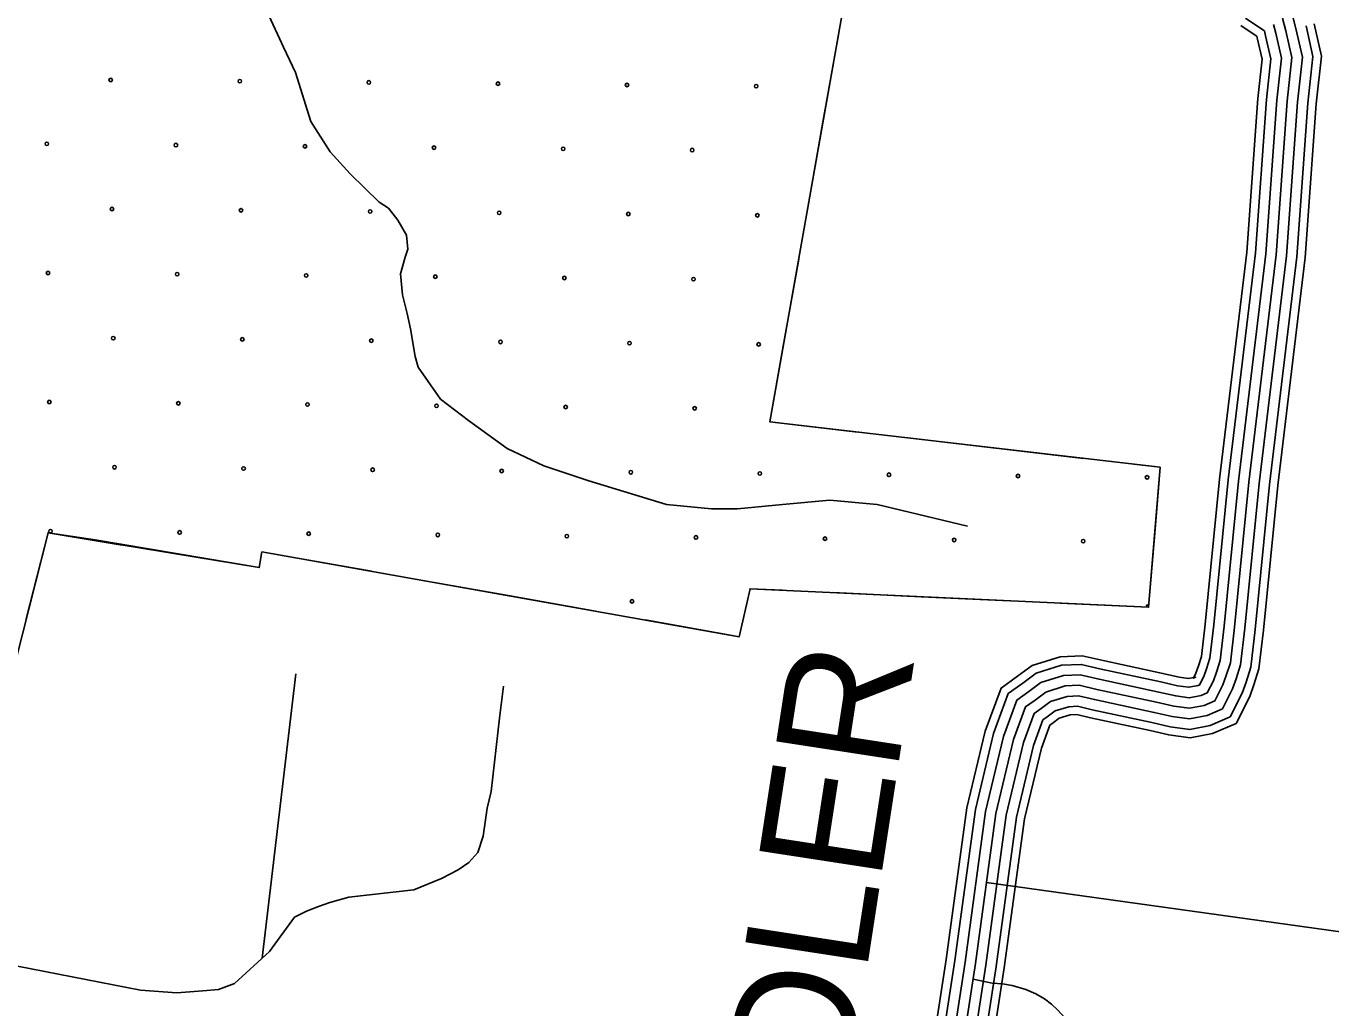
# Model space of a CAD drawing. Extents: x 1788175 to 1969470, y 584502 to 738744.
# Drawn here: x 1799965 to 1803852, y 671917 to 674841 of the extents above; entities that cross this region are included whole.
import ezdxf

# ---------------------------------------------------------------- set-up
doc = ezdxf.new("R2010")
doc.units = 0
for name, color, linetype in [('DESIGN - EROSION CONTROL - Devices', 7, 'Continuous'), ('DESIGN - ROW - Right-of-Way and Easement Labels', 7, 'Continuous'), ('DESIGN - SCRATCH - User 1', 7, 'Continuous'), ('DESIGN - TRANSPORTATION - Text', 7, 'Continuous'), ('SURVEY - TRANSPORTATION - Roads', 7, 'Continuous'), ('SURVEY - VEGETATION - Features with Text', 7, 'Continuous')]:
    doc.layers.add(name, color=color, linetype=linetype)

msp = doc.modelspace()

# ---------------------------------------------------------------- linework, layer by layer
at = {"layer": 'DESIGN - EROSION CONTROL - Devices'}
for centre in [(1800217.2, 674680.7), (1800601.8, 674677), (1800986.3, 674673.3), (1801370.9, 674669.5), (1801755.4, 674665.8), (1802140, 674662.1), (1800026.8, 674490.3), (1800411.4, 674486.6), (1800795.9, 674482.9), (1801180.5, 674479.1), (1801565, 674475.4), (1801949.6, 674471.7), (1800221, 674296.2), (1800605.5, 674292.5), (1800990.1, 674288.7), (1801374.6, 674285), (1801759.2, 674281.3), (1802143.7, 674277.5), (1800030.5, 674105.8), (1800415.1, 674102), (1800799.6, 674098.3), (1801184.2, 674094.6), (1801568.8, 674090.8), (1801953.3, 674087.1), (1800224.7, 673911.6), (1800609.2, 673907.9), (1800993.8, 673904.2), (1801378.3, 673900.4), (1801762.9, 673896.7), (1802147.4, 673893), (1800034.3, 673721.2), (1800418.8, 673717.5), (1800803.4, 673713.8), (1801187.9, 673710), (1801572.5, 673706.3), (1801957, 673702.6), (1800228.4, 673527.1), (1800613, 673523.4), (1800997.5, 673519.6), (1801382.1, 673515.9), (1801766.6, 673512.2), (1802151.2, 673508.4), (1802535.7, 673504.7), (1802920.3, 673500.9), (1803304.8, 673497.2), (1800038, 673336.7), (1800422.6, 673332.9), (1800807.1, 673329.2), (1801191.7, 673325.5), (1801576.2, 673321.7), (1801960.8, 673318), (1802345.3, 673314.3), (1802729.9, 673310.5), (1803114.4, 673306.8), (1801770.4, 673127.6)]:
    msp.add_circle(centre, 5.28, dxfattribs=at)
msp.add_arc((1803308.6, 673112.7), 5.28, 74.3253, 208.2272, dxfattribs=at)
at = {"layer": 'DESIGN - SCRATCH - User 1'}
for points in [[(1800667.4, 673275.3), (1802089.6, 673022.3), (1802122, 673165), (1803309.4, 673109.9), (1803343.7, 673527.1), (1802180.9, 673662.2), (1802446, 675158.8), (1802382.7, 675172.4)], [(1799792.3, 674240.1), (1799300.1, 672494.5), (1799676.5, 672446), (1799800.1, 672426), (1800030.5, 673331.8), (1800171.3, 673310.9)], [(1800171.3, 673310.9), (1800659.9, 673228.3), (1800667.4, 673275.3)]]:
    msp.add_lwpolyline(points, dxfattribs=at)
at = {"layer": 'DESIGN - TRANSPORTATION - Text'}
for points in [[(1800689.6, 674870.5), (1800731.5, 674778.5), (1800767.3, 674702.6), (1800813.1, 674556.6), (1800870.9, 674466.7), (1800930.8, 674400.7), (1801016.6, 674316.6), (1801044.5, 674298.6), (1801072.5, 674262.6), (1801098.4, 674218.6), (1801102.3, 674176.7), (1801094.3, 674152.7), (1801080.2, 674102.8), (1801086.1, 674040.8), (1801100, 673984.9), (1801109.9, 673938.9), (1801123.8, 673857), (1801133.4, 673825)], [(1801133.4, 673825), (1801199.7, 673730), (1801283, 673665.9), (1801398.4, 673582.5), (1801507.3, 673531.2), (1801641.9, 673486.3), (1801872.6, 673415.8), (1802007.2, 673402.9), (1802084.1, 673402.9), (1802218.7, 673415.8), (1802359.7, 673428.6), (1802500.7, 673415.8), (1802769.8, 673351.6)]]:
    msp.add_lwpolyline(points, dxfattribs=at)
at = {"layer": 'SURVEY - TRANSPORTATION - Roads'}
for points in [[(1803735.4, 674884.2), (1803748.4, 674834.3), (1803767.5, 674748.8), (1803752.8, 674614.4), (1803720, 674156.7), (1803638.7, 673479), (1803595.9, 673047.5), (1803583.3, 672938.4), (1803570.2, 672897), (1803559.3, 672866.7), (1803529.4, 672807.1), (1803483.7, 672787.2), (1803431.4, 672777.8), (1803379.2, 672784.7), (1803326, 672797), (1803148.1, 672835.2), (1803100.1, 672846.3), (1803066.3, 672844.7), (1803017.1, 672829.5), (1802989.1, 672808.6), (1802968.6, 672794), (1802936.4, 672706.8), (1802884.8, 672490.4), (1802824.1, 672044.1), (1802451.6, 669621.5)], [(1803583.9, 674842.7), (1803623.7, 674816.1), (1803631.9, 674810.6), (1803633, 674806.4), (1803647.4, 674742.2), (1803634.5, 674625.1), (1803601.8, 674168), (1803520.7, 673491.9), (1803477.9, 673060.1), (1803466.7, 672963.4), (1803457.7, 672935.1), (1803450, 672913.6), (1803442.6, 672898.8), (1803449, 672901.6), (1803428.6, 672897.9), (1803400.4, 672901.6), (1803351.8, 672912.9), (1803174, 672951), (1803110.9, 672965.6), (1803045.7, 672962.6), (1802962.5, 672936.9), (1802919.1, 672904.5), (1802869.9, 672869.5), (1802822.6, 672741.3), (1802767.9, 672512.2), (1802706.6, 672061.1), (1802334.2, 669639.6)], [(1803597.5, 674864.5), (1803638, 674837.5), (1803654.4, 674826.5), (1803658, 674812.4), (1803673.4, 674743.6), (1803660.2, 674622.8), (1803627.4, 674165.6), (1803546.2, 673489.1), (1803503.4, 673057.4), (1803492, 672958), (1803482.1, 672926.8), (1803473.7, 672903.5), (1803461.4, 672878.9), (1803456.5, 672876.8), (1803429.2, 672871.9), (1803395.8, 672876.3), (1803346.2, 672887.8), (1803168.4, 672925.9), (1803108.6, 672939.8), (1803050.1, 672937.1), (1802974.4, 672913.7), (1802934.3, 672883.7), (1802891.3, 672853.1), (1802847.2, 672733.8), (1802793.2, 672507.5), (1802732.1, 672057.4), (1802359.6, 669635.7)], [(1803681.4, 674845.8), (1803688.2, 674819.7), (1803704.8, 674745.4), (1803691, 674620), (1803658.2, 674162.6), (1803577.1, 673485.7), (1803534.3, 673054.1), (1803522.4, 672951.4), (1803511.5, 672916.9), (1803502.2, 672891.2), (1803484, 672855), (1803465.6, 672847), (1803429.9, 672840.5), (1803390.2, 672845.8), (1803339.5, 672857.5), (1803161.6, 672895.7), (1803105.7, 672908.6), (1803055.5, 672906.3), (1802988.6, 672885.6), (1802952.6, 672858.7), (1802917.1, 672833.4), (1802876.9, 672724.8), (1802823.8, 672501.8), (1802762.8, 672053), (1802390.3, 669630.9)], [(1803708.4, 674865), (1803718.3, 674827), (1803736.2, 674747.1), (1803721.9, 674617.2), (1803689.1, 674159.7), (1803607.9, 673482.4), (1803565.1, 673050.8), (1803552.9, 672944.9), (1803540.8, 672907), (1803530.8, 672879), (1803506.7, 672831.1), (1803474.7, 672817.1), (1803430.7, 672809.2), (1803384.7, 672815.2), (1803332.7, 672827.3), (1803154.9, 672865.4), (1803102.9, 672877.5), (1803060.9, 672875.5), (1803002.9, 672857.6), (1802970.9, 672833.6), (1802942.8, 672813.7), (1802906.7, 672715.8), (1802854.3, 672496.1), (1802793.5, 672048.5), (1802420.9, 669626.2)], [(1803708.4, 674865), (1803718.3, 674827), (1803736.2, 674747.1), (1803721.9, 674617.2), (1803689.1, 674159.7), (1803607.9, 673482.4), (1803565.1, 673050.8), (1803552.9, 672944.9), (1803540.8, 672907), (1803530.8, 672879), (1803506.7, 672831.1), (1803474.7, 672817.1), (1803430.7, 672809.2), (1803384.7, 672815.2), (1803332.7, 672827.3), (1803154.9, 672865.4), (1803102.9, 672877.5), (1803060.9, 672875.5), (1803002.9, 672857.6), (1802970.9, 672833.6), (1802942.8, 672813.7), (1802906.7, 672715.8), (1802854.3, 672496.1), (1802793.5, 672048.5), (1802420.9, 669626.2)], [(1803778.6, 674841.6), (1803798.9, 674750.6), (1803783.7, 674611.6), (1803750.8, 674153.8), (1803669.5, 673475.6), (1803626.7, 673044.2), (1803613.8, 672931.9), (1803599.6, 672887.1), (1803587.9, 672854.5), (1803552, 672783.2), (1803492.8, 672757.4), (1803432.2, 672746.4), (1803373.6, 672754.1), (1803319.2, 672766.7), (1803141.3, 672804.9), (1803097.2, 672815.1), (1803071.7, 672813.9), (1803031.4, 672801.5), (1803007.4, 672783.6), (1802994.4, 672774.3), (1802966.1, 672697.8), (1802915.3, 672484.7), (1802854.8, 672039.7), (1802482.2, 669616.8)], [(1803802.6, 674847.5), (1803823.9, 674751.9), (1803808.3, 674609.4), (1803775.4, 674151.4), (1803694.1, 673472.9), (1803651.3, 673041.6), (1803638.1, 672926.6), (1803623, 672879.1), (1803610.6, 672844.7), (1803570.1, 672764.1), (1803500, 672733.6), (1803432.8, 672721.4), (1803369.2, 672729.8), (1803313.9, 672742.6), (1803136, 672780.8), (1803095, 672790.3), (1803075.9, 672789.4), (1803042.8, 672779.2), (1803022, 672763.6), (1803014.9, 672758.6), (1802989.8, 672690.6), (1802939.6, 672480.1), (1802879.3, 672036.1), (1802506.6, 669613)], [(1800769.1, 672911.9), (1800668.4, 672064.9)], [(1801387.1, 672874.8), (1801375.2, 672779.4), (1801350.8, 672561.7), (1801338.7, 672511.7), (1801326.5, 672427.8), (1801310.5, 672379.9), (1801284.4, 672349.9), (1801252.4, 672328), (1801202.3, 672302), (1801120.3, 672268.2), (1800926.3, 672246.4), (1800870.3, 672230.5), (1800836.3, 672218.5), (1800800.3, 672204.6), (1800764.3, 672186.6), (1800690.1, 672084.8), (1800585.9, 671989), (1800537.9, 671971.1), (1800491.9, 671967.1), (1800413.9, 671961.2), (1800306, 671969.3), (1799899, 672049)], [(1802826.3, 672290.3), (1805113.6, 671971.4)], [(1804656.1, 671505.2), (1803576.4, 671655.5), (1803460.2, 671674.4), (1803353.1, 671689.5), (1803325.8, 671695.2), (1803295.5, 671704), (1803274.2, 671713.8), (1803239.8, 671729.6), (1803208.4, 671748.3), (1803174.9, 671774.1), (1803138.4, 671808.9), (1803094.7, 671849.6), (1803037.7, 671911.3), (1803019.5, 671928.2), (1802999.2, 671944.1), (1802973.8, 671958.9), (1802943.5, 671971.7), (1802903, 671983.3), (1802873.7, 671988.1), (1802843.4, 671990.8), (1802786.4, 672002)]]:
    msp.add_lwpolyline(points, dxfattribs=at)
at = {"layer": 'SURVEY - VEGETATION - Features with Text'}
for points in [[(1802382.7, 675172.4), (1802446, 675158.8), (1802180.9, 673662.2)], [(1802385.1, 674814.8), (1802339, 674554.9)], [(1802339, 674554.9), (1802293, 674294.9)], [(1802266.8, 674147.2), (1802220.8, 673887.3)], [(1802220.8, 673887.3), (1802180.9, 673662.2)], [(1802180.9, 673662.2), (1803343.7, 673527.1), (1803309.4, 673109.9)], [(1802180.9, 673662.2), (1802443.2, 673631.8)], [(1802592.2, 673614.5), (1802854.4, 673584)], [(1802854.4, 673584), (1803116.6, 673553.5)], [(1803265.6, 673536.2), (1803343.7, 673527.1), (1803328.5, 673342.3)], [(1800030.5, 673331.8), (1799800.1, 672426), (1799300.1, 672494.5)], [(1800030.5, 673331.8), (1799965.4, 673075.9)], [(1800659.9, 673228.3), (1800030.5, 673331.8)], [(1800251.4, 673295.4), (1800030.5, 673331.8)], [(1803328.5, 673342.3), (1803309.4, 673109.9)], [(1800659.9, 673228.3), (1800399.4, 673271.1)], [(1800659.9, 673228.3), (1800667.4, 673275.3)], [(1803309.4, 673109.9), (1802122, 673165), (1802089.6, 673022.3), (1800667.4, 673275.3)], [(1800733.8, 673263.5), (1800667.4, 673275.3)], [(1800993.8, 673217.2), (1800733.8, 673263.5)], [(1801401.4, 673144.7), (1801141.4, 673191)], [(1802218.5, 673160.5), (1802122, 673165), (1802089.6, 673022.3), (1802068.9, 673026)], [(1801661.3, 673098.5), (1801401.4, 673144.7)], [(1802632.1, 673141.3), (1802368.4, 673153.5)], [(1802895.8, 673129.1), (1802632.1, 673141.3)], [(1803309.4, 673109.9), (1803045.6, 673122.1)], [(1802068.9, 673026), (1801809, 673072.2)]]:
    msp.add_lwpolyline(points, dxfattribs=at)

# ---------------------------------------------------------------- texts
at = {"layer": 'DESIGN - ROW - Right-of-Way and Easement Labels'}
msp.add_text('CHANDLER', height=370, rotation=81.2565, dxfattribs=at).set_placement((1802200.3, 670277.1))

doc.saveas('drawing.dxf')
